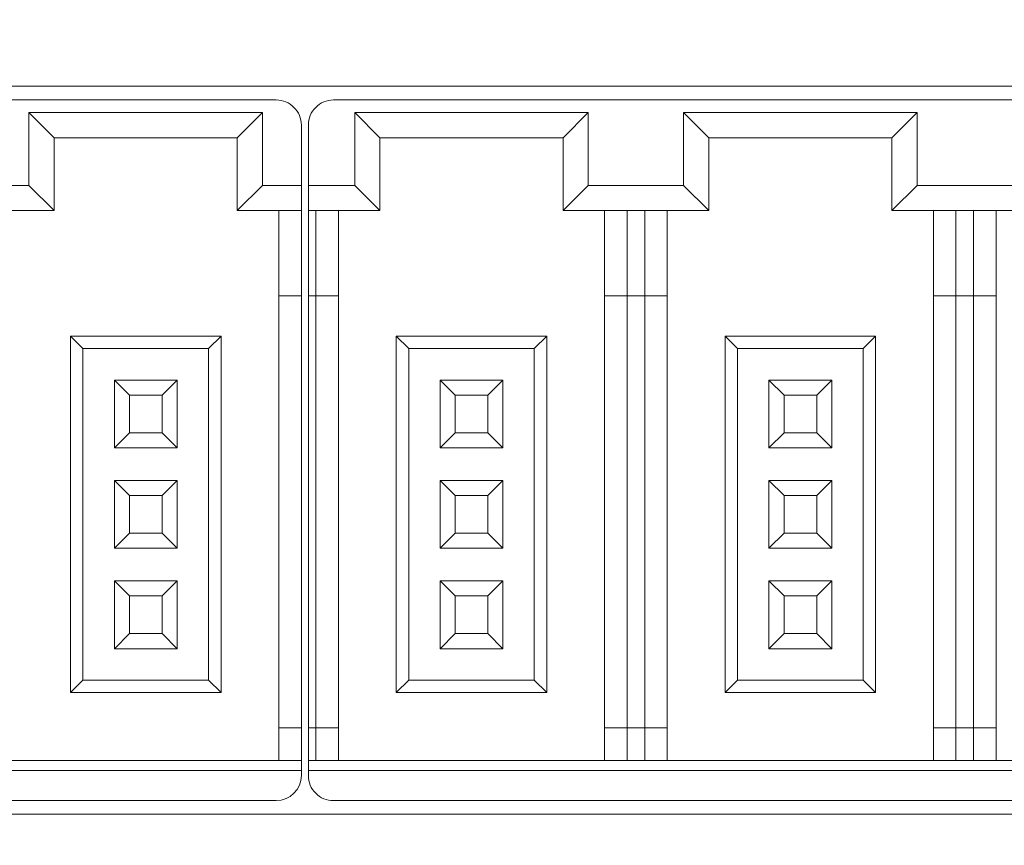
# Model space of a CAD drawing. Header units: millimetres. Extents: x -1114 to 1396, y -630 to 631.
# Tile 766 of 780: x 831 to 850, y 466 to 482. Entities that reach past the tile are written whole.
import ezdxf

# ---------------------------------------------------------------- set-up
doc = ezdxf.new("R2010")
doc.units = ezdxf.units.MM
doc.header["$MEASUREMENT"] = 0

msp = doc.modelspace()

# ---------------------------------------------------------------- linework, layer by layer
at = {"lineweight": 18}
for points, knots in [([(1038.9843, -629.7647), (1038.9843, -629.7647), (-1111.4882, -629.7647), (-1111.4882, -629.7647), (-1111.4882, -629.7647), (-1111.4882, -629.7647), (-1111.4882, 630.7883), (-1111.4882, 630.7883), (-1111.4882, 630.7883), (-1111.4882, 630.7883), (1038.9843, 630.7883), (1038.9843, 630.7883)], [0, 0, 0, 0, 0.3333333, 0.3333333, 0.3333333, 0.3333333, 0.6666667, 0.6666667, 0.6666667, 0.6666667, 1, 1, 1, 1]), ([(836.213, 479.8936), (836.213, 480.0262), (836.1603, 480.1534), (836.0666, 480.2472), (836.0666, 480.2472), (835.9728, 480.3409), (835.8456, 480.3936), (835.713, 480.3936)], [0, 0, 0, 0, 0.5, 0.5, 0.5, 0.5, 1, 1, 1, 1]), ([(836.853, 480.3936), (836.7204, 480.3936), (836.5932, 480.3409), (836.4995, 480.2472), (836.4995, 480.2472), (836.4057, 480.1534), (836.353, 480.0262), (836.353, 479.8936)], [0, 0, 0, 0, 0.5, 0.5, 0.5, 0.5, 1, 1, 1, 1]), ([(836.353, 466.9436), (836.353, 466.811), (836.4057, 466.6838), (836.4995, 466.59), (836.4995, 466.59), (836.5932, 466.4963), (836.7204, 466.4436), (836.853, 466.4436)], [0, 0, 0, 0, 0.5, 0.5, 0.5, 0.5, 1, 1, 1, 1])]:
    msp.add_open_spline(points, degree=3, knots=knots, dxfattribs=at)
for points in [[(861.4795, 480.6714), (861.4795, 480.6714), (811.0795, 480.6714), (811.0795, 480.6714)], [(810.713, 480.3936), (810.713, 480.3936), (835.713, 480.3936), (835.713, 480.3936)], [(836.853, 480.3936), (836.853, 480.3936), (849.353, 480.3936), (849.353, 480.3936)], [(849.353, 480.3936), (849.353, 480.3936), (861.853, 480.3936), (861.853, 480.3936)], [(830.788, 478.6936), (830.788, 478.6936), (830.788, 480.1436), (830.788, 480.1436)], [(830.788, 480.1436), (830.788, 480.1436), (831.288, 479.6436), (831.288, 479.6436)], [(830.788, 480.1436), (830.788, 480.1436), (835.438, 480.1436), (835.438, 480.1436)], [(835.438, 480.1436), (835.438, 480.1436), (834.938, 479.6436), (834.938, 479.6436)], [(835.438, 480.1436), (835.438, 480.1436), (835.438, 478.6936), (835.438, 478.6936)], [(841.928, 480.1436), (841.928, 480.1436), (837.278, 480.1436), (837.278, 480.1436)], [(837.278, 480.1436), (837.278, 480.1436), (837.778, 479.6436), (837.778, 479.6436)], [(837.278, 480.1436), (837.278, 480.1436), (837.278, 478.6936), (837.278, 478.6936)], [(841.928, 480.1436), (841.928, 480.1436), (841.428, 479.6436), (841.428, 479.6436)], [(841.928, 478.6936), (841.928, 478.6936), (841.928, 480.1436), (841.928, 480.1436)], [(848.478, 480.1436), (848.478, 480.1436), (843.828, 480.1436), (843.828, 480.1436)], [(843.828, 480.1436), (843.828, 480.1436), (844.328, 479.6436), (844.328, 479.6436)], [(843.828, 480.1436), (843.828, 480.1436), (843.828, 478.6936), (843.828, 478.6936)], [(848.478, 480.1436), (848.478, 480.1436), (847.978, 479.6436), (847.978, 479.6436)], [(848.478, 478.6936), (848.478, 478.6936), (848.478, 480.1436), (848.478, 480.1436)], [(836.213, 479.8936), (836.213, 479.8936), (836.213, 478.6936), (836.213, 478.6936)], [(836.353, 478.6936), (836.353, 478.6936), (836.353, 479.8936), (836.353, 479.8936)], [(831.288, 478.1936), (831.288, 478.1936), (831.288, 479.6436), (831.288, 479.6436)], [(831.288, 479.6436), (831.288, 479.6436), (834.938, 479.6436), (834.938, 479.6436)], [(834.938, 479.6436), (834.938, 479.6436), (834.938, 478.1936), (834.938, 478.1936)], [(837.778, 479.6436), (837.778, 479.6436), (841.428, 479.6436), (841.428, 479.6436)], [(837.778, 478.1936), (837.778, 478.1936), (837.778, 479.6436), (837.778, 479.6436)], [(841.428, 479.6436), (841.428, 479.6436), (841.428, 478.1936), (841.428, 478.1936)], [(844.328, 479.6436), (844.328, 479.6436), (847.978, 479.6436), (847.978, 479.6436)], [(844.328, 478.1936), (844.328, 478.1936), (844.328, 479.6436), (844.328, 479.6436)], [(847.978, 479.6436), (847.978, 479.6436), (847.978, 478.1936), (847.978, 478.1936)], [(828.888, 478.6936), (828.888, 478.6936), (830.788, 478.6936), (830.788, 478.6936)], [(830.788, 478.6936), (830.788, 478.6936), (831.288, 478.1936), (831.288, 478.1936)], [(835.438, 478.6936), (835.438, 478.6936), (834.938, 478.1936), (834.938, 478.1936)], [(836.213, 478.6936), (836.213, 478.6936), (835.438, 478.6936), (835.438, 478.6936)], [(836.213, 478.6936), (836.213, 478.6936), (836.213, 478.1936), (836.213, 478.1936)], [(837.278, 478.6936), (837.278, 478.6936), (836.353, 478.6936), (836.353, 478.6936)], [(836.353, 478.1936), (836.353, 478.1936), (836.353, 478.6936), (836.353, 478.6936)], [(837.278, 478.6936), (837.278, 478.6936), (837.778, 478.1936), (837.778, 478.1936)], [(841.928, 478.6936), (841.928, 478.6936), (841.428, 478.1936), (841.428, 478.1936)], [(843.828, 478.6936), (843.828, 478.6936), (841.928, 478.6936), (841.928, 478.6936)], [(843.828, 478.6936), (843.828, 478.6936), (844.328, 478.1936), (844.328, 478.1936)], [(848.478, 478.6936), (848.478, 478.6936), (847.978, 478.1936), (847.978, 478.1936)], [(849.353, 478.6936), (849.353, 478.6936), (848.478, 478.6936), (848.478, 478.6936)], [(850.378, 478.6936), (850.378, 478.6936), (849.353, 478.6936), (849.353, 478.6936)], [(828.388, 478.1936), (828.388, 478.1936), (831.288, 478.1936), (831.288, 478.1936)], [(834.938, 478.1936), (834.938, 478.1936), (836.213, 478.1936), (836.213, 478.1936)], [(835.763, 478.1936), (835.763, 478.1936), (835.763, 476.4936), (835.763, 476.4936)], [(836.213, 478.1936), (836.213, 478.1936), (836.213, 476.4936), (836.213, 476.4936)], [(836.353, 476.4936), (836.353, 476.4936), (836.353, 478.1936), (836.353, 478.1936)], [(836.353, 478.1936), (836.353, 478.1936), (837.778, 478.1936), (837.778, 478.1936)], [(836.503, 476.4936), (836.503, 476.4936), (836.503, 478.1936), (836.503, 478.1936)], [(836.953, 476.4936), (836.953, 476.4936), (836.953, 478.1936), (836.953, 478.1936)], [(841.428, 478.1936), (841.428, 478.1936), (844.328, 478.1936), (844.328, 478.1936)], [(842.253, 478.1936), (842.253, 478.1936), (842.253, 476.4936), (842.253, 476.4936)], [(842.703, 476.4936), (842.703, 476.4936), (842.703, 478.1936), (842.703, 478.1936)], [(843.053, 478.1936), (843.053, 478.1936), (843.053, 476.4936), (843.053, 476.4936)], [(843.503, 476.4936), (843.503, 476.4936), (843.503, 478.1936), (843.503, 478.1936)], [(847.978, 478.1936), (847.978, 478.1936), (849.353, 478.1936), (849.353, 478.1936)], [(848.803, 478.1936), (848.803, 478.1936), (848.803, 476.4936), (848.803, 476.4936)], [(849.253, 476.4936), (849.253, 476.4936), (849.253, 478.1936), (849.253, 478.1936)], [(849.353, 478.1936), (849.353, 478.1936), (850.878, 478.1936), (850.878, 478.1936)], [(849.603, 478.1936), (849.603, 478.1936), (849.603, 476.4936), (849.603, 476.4936)], [(850.053, 476.4936), (850.053, 476.4936), (850.053, 478.1936), (850.053, 478.1936)], [(835.763, 476.4936), (835.763, 476.4936), (835.763, 467.8936), (835.763, 467.8936)], [(835.763, 476.4936), (835.763, 476.4936), (836.213, 476.4936), (836.213, 476.4936)], [(836.213, 476.4936), (836.213, 476.4936), (836.213, 467.8936), (836.213, 467.8936)], [(836.353, 467.8936), (836.353, 467.8936), (836.353, 476.4936), (836.353, 476.4936)], [(836.353, 476.4936), (836.353, 476.4936), (836.503, 476.4936), (836.503, 476.4936)], [(836.503, 467.8936), (836.503, 467.8936), (836.503, 476.4936), (836.503, 476.4936)], [(836.503, 476.4936), (836.503, 476.4936), (836.953, 476.4936), (836.953, 476.4936)], [(836.953, 467.8936), (836.953, 467.8936), (836.953, 476.4936), (836.953, 476.4936)], [(842.253, 476.4936), (842.253, 476.4936), (842.253, 467.8936), (842.253, 467.8936)], [(842.253, 476.4936), (842.253, 476.4936), (842.703, 476.4936), (842.703, 476.4936)], [(842.703, 467.8936), (842.703, 467.8936), (842.703, 476.4936), (842.703, 476.4936)], [(842.703, 476.4936), (842.703, 476.4936), (843.053, 476.4936), (843.053, 476.4936)], [(843.053, 476.4936), (843.053, 476.4936), (843.053, 467.8936), (843.053, 467.8936)], [(843.053, 476.4936), (843.053, 476.4936), (843.503, 476.4936), (843.503, 476.4936)], [(843.503, 467.8936), (843.503, 467.8936), (843.503, 476.4936), (843.503, 476.4936)], [(848.803, 476.4936), (848.803, 476.4936), (848.803, 467.8936), (848.803, 467.8936)], [(848.803, 476.4936), (848.803, 476.4936), (849.253, 476.4936), (849.253, 476.4936)], [(849.253, 467.8936), (849.253, 467.8936), (849.253, 476.4936), (849.253, 476.4936)], [(849.253, 476.4936), (849.253, 476.4936), (849.353, 476.4936), (849.353, 476.4936)], [(849.353, 476.4936), (849.353, 476.4936), (849.603, 476.4936), (849.603, 476.4936)], [(849.603, 476.4936), (849.603, 476.4936), (849.603, 467.8936), (849.603, 467.8936)], [(849.603, 476.4936), (849.603, 476.4936), (850.053, 476.4936), (850.053, 476.4936)], [(850.053, 467.8936), (850.053, 467.8936), (850.053, 476.4936), (850.053, 476.4936)], [(834.613, 475.6936), (834.613, 475.6936), (831.613, 475.6936), (831.613, 475.6936)], [(831.613, 475.6936), (831.613, 475.6936), (831.863, 475.4436), (831.863, 475.4436)], [(831.613, 475.6936), (831.613, 475.6936), (831.613, 468.5936), (831.613, 468.5936)], [(834.613, 475.6936), (834.613, 475.6936), (834.363, 475.4436), (834.363, 475.4436)], [(834.613, 468.5936), (834.613, 468.5936), (834.613, 475.6936), (834.613, 475.6936)], [(841.103, 475.6936), (841.103, 475.6936), (838.103, 475.6936), (838.103, 475.6936)], [(838.103, 475.6936), (838.103, 475.6936), (838.353, 475.4436), (838.353, 475.4436)], [(838.103, 475.6936), (838.103, 475.6936), (838.103, 468.5936), (838.103, 468.5936)], [(841.103, 475.6936), (841.103, 475.6936), (840.853, 475.4436), (840.853, 475.4436)], [(841.103, 468.5936), (841.103, 468.5936), (841.103, 475.6936), (841.103, 475.6936)], [(844.653, 475.6936), (844.653, 475.6936), (844.653, 468.5936), (844.653, 468.5936)], [(847.653, 475.6936), (847.653, 475.6936), (844.653, 475.6936), (844.653, 475.6936)], [(844.653, 475.6936), (844.653, 475.6936), (844.903, 475.4436), (844.903, 475.4436)], [(847.653, 475.6936), (847.653, 475.6936), (847.403, 475.4436), (847.403, 475.4436)], [(847.653, 468.5936), (847.653, 468.5936), (847.653, 475.6936), (847.653, 475.6936)], [(831.863, 475.4436), (831.863, 475.4436), (834.363, 475.4436), (834.363, 475.4436)], [(831.863, 468.8436), (831.863, 468.8436), (831.863, 475.4436), (831.863, 475.4436)], [(834.363, 475.4436), (834.363, 475.4436), (834.363, 468.8436), (834.363, 468.8436)], [(838.353, 475.4436), (838.353, 475.4436), (840.853, 475.4436), (840.853, 475.4436)], [(838.353, 468.8436), (838.353, 468.8436), (838.353, 475.4436), (838.353, 475.4436)], [(840.853, 475.4436), (840.853, 475.4436), (840.853, 468.8436), (840.853, 468.8436)], [(844.903, 475.4436), (844.903, 475.4436), (847.403, 475.4436), (847.403, 475.4436)], [(844.903, 468.8436), (844.903, 468.8436), (844.903, 475.4436), (844.903, 475.4436)], [(847.403, 475.4436), (847.403, 475.4436), (847.403, 468.8436), (847.403, 468.8436)], [(832.788, 474.5186), (832.788, 474.5186), (832.488, 474.8186), (832.488, 474.8186)], [(832.488, 474.8186), (832.488, 474.8186), (832.488, 473.4686), (832.488, 473.4686)], [(833.738, 474.8186), (833.738, 474.8186), (832.488, 474.8186), (832.488, 474.8186)], [(833.438, 474.5186), (833.438, 474.5186), (833.738, 474.8186), (833.738, 474.8186)], [(833.738, 473.4686), (833.738, 473.4686), (833.738, 474.8186), (833.738, 474.8186)], [(839.278, 474.5186), (839.278, 474.5186), (838.978, 474.8186), (838.978, 474.8186)], [(838.978, 474.8186), (838.978, 474.8186), (838.978, 473.4686), (838.978, 473.4686)], [(840.228, 474.8186), (840.228, 474.8186), (838.978, 474.8186), (838.978, 474.8186)], [(839.928, 474.5186), (839.928, 474.5186), (840.228, 474.8186), (840.228, 474.8186)], [(840.228, 473.4686), (840.228, 473.4686), (840.228, 474.8186), (840.228, 474.8186)], [(846.778, 474.8186), (846.778, 474.8186), (845.528, 474.8186), (845.528, 474.8186)], [(845.528, 474.8186), (845.528, 474.8186), (845.528, 473.4686), (845.528, 473.4686)], [(845.828, 474.5186), (845.828, 474.5186), (845.528, 474.8186), (845.528, 474.8186)], [(846.478, 474.5186), (846.478, 474.5186), (846.778, 474.8186), (846.778, 474.8186)], [(846.778, 473.4686), (846.778, 473.4686), (846.778, 474.8186), (846.778, 474.8186)], [(832.788, 474.5186), (832.788, 474.5186), (833.438, 474.5186), (833.438, 474.5186)], [(832.788, 473.7686), (832.788, 473.7686), (832.788, 474.5186), (832.788, 474.5186)], [(833.438, 474.5186), (833.438, 474.5186), (833.438, 473.7686), (833.438, 473.7686)], [(839.278, 473.7686), (839.278, 473.7686), (839.278, 474.5186), (839.278, 474.5186)], [(839.278, 474.5186), (839.278, 474.5186), (839.928, 474.5186), (839.928, 474.5186)], [(839.928, 474.5186), (839.928, 474.5186), (839.928, 473.7686), (839.928, 473.7686)], [(845.828, 474.5186), (845.828, 474.5186), (846.478, 474.5186), (846.478, 474.5186)], [(845.828, 473.7686), (845.828, 473.7686), (845.828, 474.5186), (845.828, 474.5186)], [(846.478, 474.5186), (846.478, 474.5186), (846.478, 473.7686), (846.478, 473.7686)], [(832.488, 473.4686), (832.488, 473.4686), (832.788, 473.7686), (832.788, 473.7686)], [(833.438, 473.7686), (833.438, 473.7686), (832.788, 473.7686), (832.788, 473.7686)], [(833.438, 473.7686), (833.438, 473.7686), (833.738, 473.4686), (833.738, 473.4686)], [(838.978, 473.4686), (838.978, 473.4686), (839.278, 473.7686), (839.278, 473.7686)], [(839.928, 473.7686), (839.928, 473.7686), (839.278, 473.7686), (839.278, 473.7686)], [(839.928, 473.7686), (839.928, 473.7686), (840.228, 473.4686), (840.228, 473.4686)], [(845.528, 473.4686), (845.528, 473.4686), (845.828, 473.7686), (845.828, 473.7686)], [(846.478, 473.7686), (846.478, 473.7686), (845.828, 473.7686), (845.828, 473.7686)], [(846.478, 473.7686), (846.478, 473.7686), (846.778, 473.4686), (846.778, 473.4686)], [(832.488, 473.4686), (832.488, 473.4686), (833.738, 473.4686), (833.738, 473.4686)], [(838.978, 473.4686), (838.978, 473.4686), (840.228, 473.4686), (840.228, 473.4686)], [(845.528, 473.4686), (845.528, 473.4686), (846.778, 473.4686), (846.778, 473.4686)], [(833.738, 472.8186), (833.738, 472.8186), (832.488, 472.8186), (832.488, 472.8186)], [(832.788, 472.5186), (832.788, 472.5186), (832.488, 472.8186), (832.488, 472.8186)], [(832.488, 472.8186), (832.488, 472.8186), (832.488, 471.4686), (832.488, 471.4686)], [(833.438, 472.5186), (833.438, 472.5186), (833.738, 472.8186), (833.738, 472.8186)], [(833.738, 471.4686), (833.738, 471.4686), (833.738, 472.8186), (833.738, 472.8186)], [(840.228, 472.8186), (840.228, 472.8186), (838.978, 472.8186), (838.978, 472.8186)], [(838.978, 472.8186), (838.978, 472.8186), (838.978, 471.4686), (838.978, 471.4686)], [(839.278, 472.5186), (839.278, 472.5186), (838.978, 472.8186), (838.978, 472.8186)], [(839.928, 472.5186), (839.928, 472.5186), (840.228, 472.8186), (840.228, 472.8186)], [(840.228, 471.4686), (840.228, 471.4686), (840.228, 472.8186), (840.228, 472.8186)], [(845.528, 472.8186), (845.528, 472.8186), (845.528, 471.4686), (845.528, 471.4686)], [(846.778, 472.8186), (846.778, 472.8186), (845.528, 472.8186), (845.528, 472.8186)], [(845.828, 472.5186), (845.828, 472.5186), (845.528, 472.8186), (845.528, 472.8186)], [(846.478, 472.5186), (846.478, 472.5186), (846.778, 472.8186), (846.778, 472.8186)], [(846.778, 471.4686), (846.778, 471.4686), (846.778, 472.8186), (846.778, 472.8186)], [(832.788, 472.5186), (832.788, 472.5186), (833.438, 472.5186), (833.438, 472.5186)], [(832.788, 471.7686), (832.788, 471.7686), (832.788, 472.5186), (832.788, 472.5186)], [(833.438, 472.5186), (833.438, 472.5186), (833.438, 471.7686), (833.438, 471.7686)], [(839.278, 472.5186), (839.278, 472.5186), (839.928, 472.5186), (839.928, 472.5186)], [(839.278, 471.7686), (839.278, 471.7686), (839.278, 472.5186), (839.278, 472.5186)], [(839.928, 472.5186), (839.928, 472.5186), (839.928, 471.7686), (839.928, 471.7686)], [(845.828, 471.7686), (845.828, 471.7686), (845.828, 472.5186), (845.828, 472.5186)], [(845.828, 472.5186), (845.828, 472.5186), (846.478, 472.5186), (846.478, 472.5186)], [(846.478, 472.5186), (846.478, 472.5186), (846.478, 471.7686), (846.478, 471.7686)], [(832.488, 471.4686), (832.488, 471.4686), (832.788, 471.7686), (832.788, 471.7686)], [(833.438, 471.7686), (833.438, 471.7686), (832.788, 471.7686), (832.788, 471.7686)], [(833.438, 471.7686), (833.438, 471.7686), (833.738, 471.4686), (833.738, 471.4686)], [(838.978, 471.4686), (838.978, 471.4686), (839.278, 471.7686), (839.278, 471.7686)], [(839.928, 471.7686), (839.928, 471.7686), (839.278, 471.7686), (839.278, 471.7686)], [(839.928, 471.7686), (839.928, 471.7686), (840.228, 471.4686), (840.228, 471.4686)], [(845.528, 471.4686), (845.528, 471.4686), (845.828, 471.7686), (845.828, 471.7686)], [(846.478, 471.7686), (846.478, 471.7686), (845.828, 471.7686), (845.828, 471.7686)], [(846.478, 471.7686), (846.478, 471.7686), (846.778, 471.4686), (846.778, 471.4686)], [(832.488, 471.4686), (832.488, 471.4686), (833.738, 471.4686), (833.738, 471.4686)], [(838.978, 471.4686), (838.978, 471.4686), (840.228, 471.4686), (840.228, 471.4686)], [(845.528, 471.4686), (845.528, 471.4686), (846.778, 471.4686), (846.778, 471.4686)], [(832.488, 470.8186), (832.488, 470.8186), (832.488, 469.4686), (832.488, 469.4686)], [(832.788, 470.5186), (832.788, 470.5186), (832.488, 470.8186), (832.488, 470.8186)], [(833.738, 470.8186), (833.738, 470.8186), (832.488, 470.8186), (832.488, 470.8186)], [(833.438, 470.5186), (833.438, 470.5186), (833.738, 470.8186), (833.738, 470.8186)], [(833.738, 469.4686), (833.738, 469.4686), (833.738, 470.8186), (833.738, 470.8186)], [(840.228, 470.8186), (840.228, 470.8186), (838.978, 470.8186), (838.978, 470.8186)], [(838.978, 470.8186), (838.978, 470.8186), (838.978, 469.4686), (838.978, 469.4686)], [(839.278, 470.5186), (839.278, 470.5186), (838.978, 470.8186), (838.978, 470.8186)], [(839.928, 470.5186), (839.928, 470.5186), (840.228, 470.8186), (840.228, 470.8186)], [(840.228, 469.4686), (840.228, 469.4686), (840.228, 470.8186), (840.228, 470.8186)], [(845.528, 470.8186), (845.528, 470.8186), (845.528, 469.4686), (845.528, 469.4686)], [(846.778, 470.8186), (846.778, 470.8186), (845.528, 470.8186), (845.528, 470.8186)], [(845.828, 470.5186), (845.828, 470.5186), (845.528, 470.8186), (845.528, 470.8186)], [(846.478, 470.5186), (846.478, 470.5186), (846.778, 470.8186), (846.778, 470.8186)], [(846.778, 469.4686), (846.778, 469.4686), (846.778, 470.8186), (846.778, 470.8186)], [(832.788, 469.7686), (832.788, 469.7686), (832.788, 470.5186), (832.788, 470.5186)], [(832.788, 470.5186), (832.788, 470.5186), (833.438, 470.5186), (833.438, 470.5186)], [(833.438, 470.5186), (833.438, 470.5186), (833.438, 469.7686), (833.438, 469.7686)], [(839.278, 470.5186), (839.278, 470.5186), (839.928, 470.5186), (839.928, 470.5186)], [(839.278, 469.7686), (839.278, 469.7686), (839.278, 470.5186), (839.278, 470.5186)], [(839.928, 470.5186), (839.928, 470.5186), (839.928, 469.7686), (839.928, 469.7686)], [(845.828, 469.7686), (845.828, 469.7686), (845.828, 470.5186), (845.828, 470.5186)], [(845.828, 470.5186), (845.828, 470.5186), (846.478, 470.5186), (846.478, 470.5186)], [(846.478, 470.5186), (846.478, 470.5186), (846.478, 469.7686), (846.478, 469.7686)], [(832.488, 469.4686), (832.488, 469.4686), (832.788, 469.7686), (832.788, 469.7686)], [(833.438, 469.7686), (833.438, 469.7686), (832.788, 469.7686), (832.788, 469.7686)], [(833.438, 469.7686), (833.438, 469.7686), (833.738, 469.4686), (833.738, 469.4686)], [(838.978, 469.4686), (838.978, 469.4686), (839.278, 469.7686), (839.278, 469.7686)], [(839.928, 469.7686), (839.928, 469.7686), (839.278, 469.7686), (839.278, 469.7686)], [(839.928, 469.7686), (839.928, 469.7686), (840.228, 469.4686), (840.228, 469.4686)], [(845.528, 469.4686), (845.528, 469.4686), (845.828, 469.7686), (845.828, 469.7686)], [(846.478, 469.7686), (846.478, 469.7686), (845.828, 469.7686), (845.828, 469.7686)], [(846.478, 469.7686), (846.478, 469.7686), (846.778, 469.4686), (846.778, 469.4686)], [(832.488, 469.4686), (832.488, 469.4686), (833.738, 469.4686), (833.738, 469.4686)], [(838.978, 469.4686), (838.978, 469.4686), (840.228, 469.4686), (840.228, 469.4686)], [(845.528, 469.4686), (845.528, 469.4686), (846.778, 469.4686), (846.778, 469.4686)], [(831.613, 468.5936), (831.613, 468.5936), (831.863, 468.8436), (831.863, 468.8436)], [(834.363, 468.8436), (834.363, 468.8436), (831.863, 468.8436), (831.863, 468.8436)], [(834.363, 468.8436), (834.363, 468.8436), (834.613, 468.5936), (834.613, 468.5936)], [(838.103, 468.5936), (838.103, 468.5936), (838.353, 468.8436), (838.353, 468.8436)], [(840.853, 468.8436), (840.853, 468.8436), (838.353, 468.8436), (838.353, 468.8436)], [(840.853, 468.8436), (840.853, 468.8436), (841.103, 468.5936), (841.103, 468.5936)], [(844.653, 468.5936), (844.653, 468.5936), (844.903, 468.8436), (844.903, 468.8436)], [(847.403, 468.8436), (847.403, 468.8436), (844.903, 468.8436), (844.903, 468.8436)], [(847.403, 468.8436), (847.403, 468.8436), (847.653, 468.5936), (847.653, 468.5936)], [(831.613, 468.5936), (831.613, 468.5936), (834.613, 468.5936), (834.613, 468.5936)], [(838.103, 468.5936), (838.103, 468.5936), (841.103, 468.5936), (841.103, 468.5936)], [(844.653, 468.5936), (844.653, 468.5936), (847.653, 468.5936), (847.653, 468.5936)], [(836.213, 467.8936), (836.213, 467.8936), (835.763, 467.8936), (835.763, 467.8936)], [(835.763, 467.8936), (835.763, 467.8936), (835.763, 467.2436), (835.763, 467.2436)], [(836.213, 467.8936), (836.213, 467.8936), (836.213, 467.2436), (836.213, 467.2436)], [(836.353, 467.2436), (836.353, 467.2436), (836.353, 467.8936), (836.353, 467.8936)], [(836.503, 467.8936), (836.503, 467.8936), (836.353, 467.8936), (836.353, 467.8936)], [(836.953, 467.8936), (836.953, 467.8936), (836.503, 467.8936), (836.503, 467.8936)], [(836.503, 467.2436), (836.503, 467.2436), (836.503, 467.8936), (836.503, 467.8936)], [(836.953, 467.2436), (836.953, 467.2436), (836.953, 467.8936), (836.953, 467.8936)], [(842.703, 467.8936), (842.703, 467.8936), (842.253, 467.8936), (842.253, 467.8936)], [(842.253, 467.8936), (842.253, 467.8936), (842.253, 467.2436), (842.253, 467.2436)], [(843.053, 467.8936), (843.053, 467.8936), (842.703, 467.8936), (842.703, 467.8936)], [(842.703, 467.8936), (842.703, 467.8936), (842.703, 467.2436), (842.703, 467.2436)], [(843.503, 467.8936), (843.503, 467.8936), (843.053, 467.8936), (843.053, 467.8936)], [(843.053, 467.8936), (843.053, 467.8936), (843.053, 467.2436), (843.053, 467.2436)], [(843.503, 467.2436), (843.503, 467.2436), (843.503, 467.8936), (843.503, 467.8936)], [(849.253, 467.8936), (849.253, 467.8936), (848.803, 467.8936), (848.803, 467.8936)], [(848.803, 467.8936), (848.803, 467.8936), (848.803, 467.2436), (848.803, 467.2436)], [(849.353, 467.8936), (849.353, 467.8936), (849.253, 467.8936), (849.253, 467.8936)], [(849.253, 467.8936), (849.253, 467.8936), (849.253, 467.2436), (849.253, 467.2436)], [(849.603, 467.8936), (849.603, 467.8936), (849.353, 467.8936), (849.353, 467.8936)], [(850.053, 467.8936), (850.053, 467.8936), (849.603, 467.8936), (849.603, 467.8936)], [(849.603, 467.8936), (849.603, 467.8936), (849.603, 467.2436), (849.603, 467.2436)], [(850.053, 467.2436), (850.053, 467.2436), (850.053, 467.8936), (850.053, 467.8936)], [(836.213, 467.2436), (836.213, 467.2436), (810.213, 467.2436), (810.213, 467.2436)], [(836.213, 467.0436), (836.213, 467.0436), (836.213, 467.2436), (836.213, 467.2436)], [(849.353, 467.2436), (849.353, 467.2436), (836.353, 467.2436), (836.353, 467.2436)], [(836.353, 467.0436), (836.353, 467.0436), (836.353, 467.2436), (836.353, 467.2436)], [(862.353, 467.2436), (862.353, 467.2436), (849.353, 467.2436), (849.353, 467.2436)], [(836.213, 467.0436), (836.213, 467.0436), (810.213, 467.0436), (810.213, 467.0436)], [(836.213, 466.9436), (836.213, 466.9436), (836.213, 467.0436), (836.213, 467.0436)], [(836.353, 466.9436), (836.353, 466.9436), (836.353, 467.0436), (836.353, 467.0436)], [(836.353, 467.0436), (836.353, 467.0436), (849.353, 467.0436), (849.353, 467.0436)], [(849.353, 467.0436), (849.353, 467.0436), (862.353, 467.0436), (862.353, 467.0436)], [(835.713, 466.4436), (835.9892, 466.4436), (836.213, 466.6675), (836.213, 466.9436)], [(835.713, 466.4436), (835.713, 466.4436), (810.713, 466.4436), (810.713, 466.4436)], [(849.353, 466.4436), (849.353, 466.4436), (836.853, 466.4436), (836.853, 466.4436)], [(861.853, 466.4436), (861.853, 466.4436), (849.353, 466.4436), (849.353, 466.4436)], [(861.4795, 466.1714), (861.4795, 466.1714), (811.0795, 466.1714), (811.0795, 466.1714)]]:
    msp.add_open_spline(points, degree=3, dxfattribs=at)

doc.saveas('drawing.dxf')
